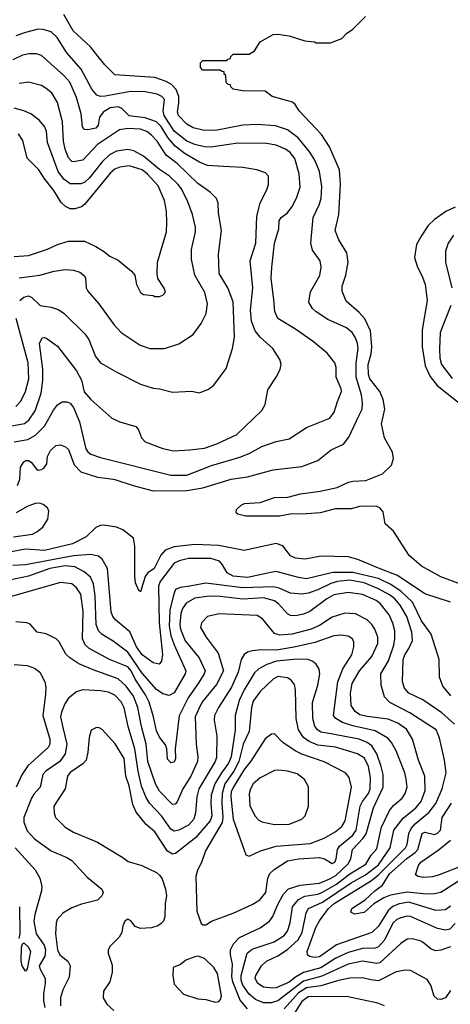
# Model space of a CAD drawing. Extents: x 997028 to 1115134, y 536408 to 618974.
# Tile 418 of 473: x 1094359 to 1097055, y 552554 to 558726. Entities that reach past the tile are written whole.
import ezdxf

# ---------------------------------------------------------------- set-up
doc = ezdxf.new("R2010")
doc.units = 0

msp = doc.modelspace()

# ---------------------------------------------------------------- linework, layer by layer
at = {"layer": '0CON10XD'}
for points in [[(1094344.3, 555805.7), (1094360.7, 555845), (1094365, 555921.2), (1094385, 555953.3), (1094398.3, 555961.7), (1094415, 555961.9), (1094431.4, 555951.4), (1094465, 555909.2), (1094475, 555902.9), (1094495, 555905.7), (1094510, 555915), (1094527.9, 555942.1), (1094533.2, 555986.8), (1094551.4, 556025), (1094585, 556055.7), (1094615, 556061.4), (1094645, 556048.6), (1094665, 556032), (1094700.4, 555935), (1094741.5, 555891.5), (1094845, 555858.9), (1094915, 555850.4), (1094955, 555843.8), (1095068.8, 555805), (1095195, 555772.7), (1095405, 555773.7), (1095505, 555790.7), (1095683.7, 555846.4), (1095785, 555859.6), (1095945, 555903.8), (1096125, 555924.6), (1096225, 555962.5), (1096309.5, 556030.5), (1096385.4, 556064.6), (1096420.2, 556109.8), (1096483.7, 556246.3), (1096502.3, 556285), (1096505.3, 556325), (1096498.4, 556375), (1096465.5, 556485), (1096466.1, 556573.9), (1096477.9, 556665), (1096474.7, 556695), (1096461.3, 556731.3), (1096440.4, 556765), (1096405, 556794.6), (1096287.3, 556847.3), (1096214.7, 556894.7), (1096192.9, 556915), (1096168.6, 556955), (1096179.7, 557020.3), (1096237, 557123), (1096246.5, 557175), (1096239.4, 557215), (1096191.9, 557281.9), (1096181.8, 557325), (1096196.2, 557485), (1096234, 557565), (1096245.3, 557605.3), (1096249.7, 557679.7), (1096235.4, 557774.6), (1096207.6, 557845), (1096175.5, 557895.5), (1096101.3, 557985), (1096035, 558034.7), (1095960.8, 558060.8), (1095845, 558068.2), (1095755, 558064.7), (1095585, 558030.8), (1095505, 558033.1), (1095445, 558048.2), (1095405, 558070.8), (1095352.9, 558125), (1095347.5, 558145), (1095355.9, 558204.1), (1095354.5, 558245), (1095337.5, 558287.5), (1095309.3, 558319.3), (1095275, 558338.5), (1095204, 558364), (1094955, 558379.4), (1094891.7, 558441.7), (1094847.7, 558497.7), (1094802.2, 558555), (1094694.6, 558655), (1094635, 558757.5)], [(1097215, 555152.3), (1096995, 555232.5), (1096875, 555299.4), (1096797.2, 555367.2), (1096699.1, 555519.1), (1096646.4, 555566.4), (1096635, 555640), (1096612.5, 555665), (1096595, 555673.3), (1096495, 555676.2), (1096435, 555660), (1096335, 555660), (1096240, 555635), (1096155, 555627.5), (1096052.7, 555627.3), (1095985, 555613.1), (1095775, 555613.1), (1095725, 555626.2), (1095713.8, 555635), (1095716.2, 555655), (1095745, 555682), (1095767.3, 555692.7), (1095865, 555700), (1095955, 555730), (1096037.3, 555732.7), (1096117, 555753), (1096240.3, 555769.7), (1096345.6, 555794.4), (1096416.4, 555826.4), (1096445, 555833.8), (1096525, 555838), (1096631.2, 555878.8), (1096687.5, 555932.5), (1096698.8, 555975), (1096692, 556015), (1096643.1, 556105), (1096623, 556193), (1096644.5, 556285), (1096634.5, 556345), (1096614.5, 556395), (1096551.5, 556475), (1096541.9, 556501.9), (1096540.3, 556565), (1096558.4, 556631.6), (1096563.4, 556675), (1096554.5, 556774.5), (1096519.9, 556849.9), (1096485, 556890.4), (1096402.4, 556962.4), (1096376.8, 557025), (1096378.7, 557055), (1096401.1, 557125), (1096415.4, 557205), (1096406.4, 557265), (1096357.5, 557345), (1096334.6, 557404.6), (1096357.2, 557505), (1096366.7, 557695), (1096361.2, 557785), (1096299.2, 557929.2), (1096248.1, 558005), (1096108.8, 558155), (1096084.1, 558194.1), (1096067.7, 558207.7), (1095940, 558245), (1095895, 558277.5), (1095755, 558280), (1095695, 558290), (1095680, 558305), (1095678.3, 558318.3), (1095665, 558320), (1095651.7, 558331.7), (1095650, 558375), (1095640, 558385), (1095638.3, 558398.3), (1095625, 558400), (1095615, 558410), (1095505, 558410), (1095490, 558425), (1095490, 558455), (1095505, 558470), (1095655, 558470), (1095661.7, 558478.3), (1095678.3, 558481.7), (1095680, 558495), (1095695, 558510), (1095795, 558510), (1095829.3, 558530.7), (1095865, 558586.7), (1095945, 558632), (1095975, 558634.2), (1096045, 558624.3), (1096145, 558593.8), (1096205, 558587.5), (1096215, 558580), (1096305, 558580), (1096375, 558608.8), (1096405, 558638.8), (1096445, 558666), (1096524, 558745)], [(1094325, 556080), (1094410, 556095), (1094458.1, 556121.9), (1094515, 556178.8), (1094570.8, 556279.1), (1094595, 556310.6), (1094625, 556329.4), (1094655, 556331.1), (1094675, 556322.7), (1094695.8, 556295), (1094733.9, 556205), (1094772.1, 556035), (1094785, 556016.9), (1094805, 556003.1), (1094865, 555981.8), (1095305, 555871.2), (1095405, 555869.8), (1095502, 555908), (1095559.2, 555930.8), (1095736.6, 555983.4), (1095795, 556006.9), (1095875, 556049.6), (1095965, 556081.8), (1096045, 556098.6), (1096155, 556169.4), (1096301.2, 556228.8), (1096328.5, 556265), (1096347.6, 556332.4), (1096374, 556395), (1096372.3, 556412.3), (1096340.8, 556485), (1096339.2, 556545), (1096330.8, 556575), (1096284, 556635), (1096197.3, 556707.3), (1096085, 556785.5), (1095975, 556852.5), (1095957.2, 556897.2), (1095949.5, 556970.5), (1095933.9, 557105), (1095936.4, 557175), (1095954.7, 557325), (1095980.8, 557415), (1095982.5, 557465), (1095996.2, 557485), (1096035, 557514.3), (1096065.5, 557555), (1096092.6, 557607.4), (1096115.4, 557675), (1096109.5, 557759.5), (1096081.3, 557855), (1096053.2, 557893.2), (1096023.1, 557915), (1095965, 557940), (1095905, 557949.1), (1095725, 557952.2), (1095555, 557926.4), (1095515, 557928.1), (1095455, 557942.5), (1095405, 557963.9), (1095325, 558027), (1095264.2, 558125.8), (1095258.1, 558155), (1095264.6, 558225), (1095249.1, 558245), (1095218.6, 558258.6), (1095145, 558273.8), (1095055, 558276.5), (1094895, 558245.3), (1094865, 558244.7), (1094842.8, 558252.8), (1094809.9, 558289.9), (1094743.2, 558415), (1094655, 558517.3), (1094593.8, 558615), (1094555, 558648.8), (1094505.5, 558664.5), (1094475, 558665.4), (1094395, 558644.7), (1094335, 558624.7)], [(1094217.6, 556162.4), (1094389.4, 556195), (1094415.4, 556215), (1094455.9, 556275), (1094493.1, 556385), (1094504.1, 556465.9), (1094503.1, 556535), (1094483.6, 556695), (1094499.5, 556730.5), (1094515, 556733.8), (1094528.3, 556728.3), (1094595, 556679.2), (1094715, 556524.2), (1094745, 556466.2), (1094763.6, 556393.6), (1094804.3, 556345), (1094935, 556228.6), (1094985, 556205.6), (1095085.6, 556175.6), (1095102.5, 556155), (1095120.8, 556105), (1095145, 556079.2), (1095255, 556038.1), (1095322.6, 556022.6), (1095425, 556028.5), (1095515, 556040.8), (1095592.6, 556067.4), (1095717.5, 556125), (1095875, 556276.2), (1095895.7, 556314.3), (1095911.4, 556405), (1095968.3, 556491.7), (1095989.2, 556535), (1095995.7, 556565), (1095987.1, 556595), (1095943.8, 556663.8), (1095864.7, 556734.8), (1095832.3, 556775), (1095809.3, 556835), (1095803.1, 556905), (1095818.4, 557045), (1095801.6, 557215), (1095837.3, 557325), (1095843.3, 557495), (1095864.5, 557575.5), (1095908.8, 557665), (1095916.2, 557695), (1095916.7, 557745), (1095897.5, 557765), (1095844.4, 557784.4), (1095755, 557799.5), (1095635, 557805.4), (1095535, 557811.8), (1095485, 557831.6), (1095395, 557883.9), (1095333.1, 557933.1), (1095286.7, 557986.7), (1095245, 558055.7), (1095215, 558084.8), (1095145, 558109.8), (1095045, 558123.7), (1094998, 558168), (1094975, 558178.7), (1094925, 558173.3), (1094882.5, 558145), (1094858.8, 558115), (1094851.1, 558065), (1094835.8, 558045), (1094785, 558034.5), (1094765, 558037.5), (1094752.5, 558055), (1094744.6, 558135), (1094715, 558237.5), (1094672.9, 558335), (1094636.2, 558376.2), (1094495, 558500.4), (1094465, 558510.8), (1094418.8, 558511.2), (1094377.1, 558502.9), (1094315, 558474.6)], [(1094359.1, 556965), (1094385, 556986.9), (1094415, 556994.5), (1094434.6, 556984.6), (1094486.2, 556935), (1094555.7, 556924.3), (1094599.8, 556909.8), (1094635.3, 556885.3), (1094766.2, 556756.2), (1094791.7, 556721.7), (1094833.8, 556615), (1094865, 556575.7), (1094966.3, 556516.3), (1095115, 556440.8), (1095195, 556415.7), (1095235, 556412.9), (1095315, 556391.4), (1095435, 556397.5), (1095485, 556386), (1095540.9, 556409.1), (1095574, 556435), (1095650.6, 556539.4), (1095690.6, 556665), (1095704.6, 556735), (1095696.2, 556956.2), (1095661.2, 557045), (1095608.2, 557135), (1095603.3, 557255), (1095621.9, 557405), (1095604.4, 557515.6), (1095601.4, 557575), (1095590.8, 557605), (1095552, 557645), (1095475, 557699.6), (1095344, 557825), (1095275.9, 557875.9), (1095220.3, 557965), (1095185, 558002.9), (1095154.3, 558025), (1095115, 558038.9), (1095035, 558044.2), (1094984.7, 558035.3), (1094845, 557943.4), (1094755, 557845.5), (1094695, 557835.5), (1094685, 557837.5), (1094665, 557858.9), (1094643.5, 557915), (1094634, 557965), (1094627, 558085), (1094596.3, 558206.4), (1094562.1, 558262.1), (1094531.2, 558291.2), (1094495, 558312.5), (1094413.7, 558333.7), (1094355, 558325.4)], [(1094355, 557107.8), (1094485, 557124.1), (1094575, 557149.1), (1094645, 557158.9), (1094696, 557156), (1094735, 557142.5), (1094765, 557120), (1094771.9, 557105), (1094775.6, 557045), (1094785, 557023.8), (1094855.3, 556945.3), (1094948.9, 556815), (1094995, 556765.7), (1095113.8, 556685), (1095174.5, 556664.5), (1095265, 556664.4), (1095355, 556692.9), (1095445, 556752.9), (1095495, 556822), (1095527.3, 556885), (1095535.4, 556945), (1095517.7, 557015), (1095456.2, 557125), (1095434.5, 557225), (1095433.8, 557285), (1095460.4, 557395), (1095458.8, 557425), (1095441.5, 557505), (1095411.3, 557585), (1095371.2, 557665), (1095349.1, 557695), (1095297.7, 557745), (1095235, 557787.5), (1095135, 557870.6), (1095072.9, 557902.9), (1095035, 557911.8), (1094965, 557901.9), (1094921.4, 557878.6), (1094875.2, 557834.8), (1094795, 557734.1), (1094765, 557705.3), (1094742.6, 557697.4), (1094675, 557697.6), (1094635, 557727.1), (1094599.7, 557775), (1094532.3, 557955), (1094527.7, 558025), (1094517.3, 558055), (1094481.5, 558095), (1094428.1, 558135), (1094385, 558155.4), (1094325, 558170.4)], [(1094325, 557240.9), (1094415, 557247.9), (1094532.6, 557287.4), (1094595, 557317.5), (1094665, 557336.5), (1094765, 557337.5), (1094835, 557304.2), (1094883.8, 557275), (1094922.6, 557242.6), (1094975, 557219.2), (1095059.7, 557149.7), (1095078.8, 557125), (1095091.2, 557065), (1095116, 557016), (1095135, 557003.8), (1095195, 556997.5), (1095205, 556990), (1095235, 556990), (1095255, 557000), (1095271.7, 557018.3), (1095263.6, 557043.6), (1095224.1, 557104.1), (1095218.8, 557135), (1095221.2, 557205), (1095277.1, 557395), (1095280.6, 557455), (1095278.5, 557525), (1095265, 557593.3), (1095225.9, 557685), (1095158.4, 557758.4), (1095125, 557785.2), (1095045, 557809.3), (1094985, 557800.5), (1094955, 557788.1), (1094927.8, 557765), (1094765, 557566.4), (1094745, 557553.3), (1094705, 557540.6), (1094675, 557539.4), (1094645, 557555.6), (1094619.5, 557579.5), (1094573.1, 557655), (1094516, 557726), (1094477.9, 557785), (1094405, 557857.5), (1094378.7, 557968.7), (1094350.5, 558010.5)], [(1097085, 557551.1), (1097027, 557523), (1096955, 557474.3), (1096917.1, 557435), (1096875.6, 557375), (1096842.6, 557317.4), (1096831.4, 557235), (1096848.6, 557175), (1096877.8, 557117.8), (1096896.4, 557065), (1096910, 556965), (1096877.6, 556782.4), (1096878.2, 556675), (1096896.9, 556556.9), (1096929.4, 556489.4), (1096973.4, 556433.4), (1097155, 556287.9)], [(1097075.4, 557375), (1097042.1, 557325), (1097024.6, 557275), (1097024.6, 557205), (1097064, 557045)], [(1097058.4, 556935), (1096990.8, 556765), (1096986.9, 556663.1), (1096989.4, 556605), (1097000, 556565), (1097066.8, 556476.8)], [(1094335, 556301.1), (1094365.2, 556334.8), (1094396.2, 556395), (1094416, 556475), (1094411.6, 556575), (1094336.3, 556853.7)], [(1094321.2, 555485), (1094438.3, 555501.7), (1094466.5, 555515), (1094504.8, 555545.2), (1094534.1, 555595.9), (1094541.5, 555645), (1094532.1, 555665), (1094506.8, 555686.8), (1094485, 555695.3), (1094455, 555692.2), (1094405, 555674.6), (1094337.8, 555635)], [(1097055, 555074.5), (1096895, 555127.3), (1096725, 555241), (1096605, 555288.6), (1096475, 555341.3), (1096415, 555358), (1096245, 555363.3), (1096145.4, 555344.6), (1096085, 555350.4), (1096054.4, 555365), (1096007.2, 555427.3), (1095965, 555442.7), (1095765, 555399.1), (1095605, 555430.8), (1095455, 555436.2), (1095325, 555422.4), (1095270, 555400), (1095241.6, 555368.4), (1095200.6, 555285), (1095161.9, 555258.1), (1095143.8, 555236.2), (1095115, 555140), (1095105, 555147.5), (1095084, 555195), (1095080.8, 555235), (1095080, 555425), (1095071.2, 555475), (1095005, 555528.6), (1094965, 555544.3), (1094885, 555556.9), (1094865, 555555.6), (1094835, 555543.3), (1094775.6, 555485), (1094689.2, 555440.8), (1094515, 555399.4), (1094395, 555406.9), (1094283.8, 555386.2)], [(1097058.5, 554488.5), (1097008, 554548), (1096987.1, 554605), (1096985.6, 554715), (1096934.3, 554875), (1096875, 554958.5), (1096817.6, 555075), (1096744.2, 555144.2), (1096677.5, 555187.5), (1096605, 555223.1), (1096445, 555261.4), (1096320.3, 555259.7), (1096155, 555221.7), (1096105, 555228.8), (1095965, 555267.2), (1095931.1, 555261.1), (1095785, 555229), (1095695, 555237.2), (1095657.9, 555257.9), (1095629.4, 555309.4), (1095610.7, 555330.7), (1095555, 555349), (1095415, 555348), (1095356.4, 555333.6), (1095325, 555318.8), (1095239.3, 555205), (1095228.7, 555175), (1095231.2, 554945), (1095252.8, 554747.2), (1095247.5, 554705), (1095232.9, 554687.1), (1095195, 554694.5), (1095125, 554744.1), (1095090.2, 554795), (1095048.4, 554888.4), (1094961, 554961), (1094941.6, 554985), (1094930.6, 555015), (1094907.7, 555285), (1094875, 555344.2), (1094852.4, 555362.4), (1094802.7, 555372.7), (1094695, 555365.2), (1094395, 555308.5), (1094315, 555304)], [(1097080.9, 554310.9), (1097001.9, 554381.9), (1096882.6, 554462.6), (1096795.6, 554505), (1096767.3, 554535), (1096755.9, 554575), (1096759.3, 554715), (1096769.7, 554745), (1096795.5, 554784.5), (1096817.4, 554835), (1096814.2, 554885.8), (1096783.4, 554985), (1096741.1, 555055), (1096707.6, 555095), (1096675, 555120.6), (1096605, 555159.3), (1096515, 555195.4), (1096425, 555212), (1096349.2, 555205), (1096307.6, 555192.4), (1096225, 555151.9), (1096165, 555131.4), (1096124.7, 555124.7), (1096055, 555130.3), (1095983.2, 555163.2), (1095945, 555171.6), (1095755, 555163.8), (1095525, 555192.9), (1095424.7, 555174.7), (1095362.7, 555167.3), (1095335.3, 555154.7), (1095323.3, 555126.7), (1095299.3, 555025), (1095294.9, 554925), (1095305.9, 554865.9), (1095326.6, 554806.6), (1095399.4, 554645), (1095395.3, 554625), (1095325, 554506.5), (1095295, 554489.5), (1095255, 554499.6), (1095215, 554528), (1095125, 554628.8), (1095035, 554761.8), (1094945, 554830), (1094875, 554871.8), (1094852.2, 554895), (1094838.1, 554935), (1094832, 555115), (1094820.6, 555189.4), (1094801.2, 555231.2), (1094763.1, 555265), (1094705, 555296.2), (1094643.2, 555303.2), (1094546.7, 555285), (1094415, 555236.7), (1094295, 555213.3)], [(1097025, 553146.8), (1096965, 553141.1), (1096795, 553193.9), (1096735, 553183.1), (1096695, 553166.4), (1096668.1, 553145), (1096605, 553044.6), (1096563.3, 553005), (1096342.4, 552927.6), (1096235, 552851.6), (1096205, 552847.8), (1096173, 552853), (1096160.6, 552865), (1096158.8, 552885), (1096213.8, 553036.2), (1096235, 553077.7), (1096291.5, 553155), (1096327.2, 553185), (1096560.4, 553329.6), (1096605, 553365.2), (1096773.7, 553535), (1096784.3, 553555), (1096795.2, 553625), (1096808.7, 553655), (1096835, 553685.7), (1096922.1, 553757.9), (1096965, 553812.9), (1097003.7, 553905), (1097029.3, 554005), (1097018.5, 554085), (1096986.9, 554225), (1096965.5, 554275), (1096801.9, 554381.9), (1096675.6, 554445), (1096641.9, 554481.9), (1096621.5, 554555), (1096620.5, 554625), (1096667.4, 554707.4), (1096700.3, 554805), (1096707.6, 554845), (1096706.4, 554895), (1096693.9, 554943.9), (1096671.8, 554995), (1096615, 555066.8), (1096591.1, 555085), (1096505, 555121.9), (1096415, 555134.7), (1096325, 555121.1), (1096280.8, 555095), (1096175, 555015.3), (1096135, 554999.1), (1096085, 554988.7), (1096055, 554991.3), (1096035, 555001.5), (1095978.2, 555065), (1095955, 555082.8), (1095885, 555101), (1095755, 555092.8), (1095615, 555110.2), (1095545, 555112.7), (1095455, 555099.5), (1095401, 555069), (1095378.7, 555035), (1095367.1, 555002.9), (1095362.1, 554935), (1095366.3, 554905), (1095395, 554832.5), (1095482.2, 554725), (1095519.1, 554645), (1095513.4, 554625), (1095476.4, 554565), (1095413.3, 554475), (1095357.9, 554362.1), (1095332.5, 554155), (1095334.4, 554095), (1095325, 554072), (1095305, 554067.5), (1095285, 554090), (1095280.8, 554155), (1095270.9, 554180.9), (1095235, 554228.6), (1095215, 554267.5), (1095196.8, 554355), (1095168.7, 554448.7), (1095145.6, 554494.4), (1095081.2, 554591.2), (1095056.3, 554645), (1095035, 554669.4), (1094921.1, 554715), (1094793.3, 554785), (1094767.8, 554807.8), (1094752.5, 554845), (1094756.2, 555016.2), (1094741.1, 555125), (1094714.6, 555164.6), (1094685, 555189.5), (1094615, 555197.1), (1094285, 555103.5)], [(1097085, 553061.1), (1097051.4, 553025), (1097025, 553019.7), (1096975, 553029.7), (1096805, 553103.6), (1096784.2, 553105.8), (1096745, 553096.9), (1096719.1, 553085), (1096698, 553065), (1096640, 552955), (1096605, 552913.6), (1096585, 552906.7), (1096505.5, 552904.5), (1096415, 552878.1), (1096337.7, 552842.3), (1096245, 552782.4), (1096135, 552752.6), (1096086.6, 552725), (1096045, 552693.4), (1095965, 552658.3), (1095944.2, 552654.2), (1095885, 552661.6), (1095849.6, 552685), (1095833.3, 552715), (1095838, 552735), (1095873.2, 552795), (1095904.8, 552825.2), (1095975, 552858.9), (1096035, 552897.4), (1096101.6, 552958.4), (1096127.7, 553005), (1096152.2, 553127.8), (1096167.3, 553155), (1096255, 553195.2), (1096435, 553316.1), (1096523.6, 553366.4), (1096605, 553428.4), (1096678.4, 553535), (1096702, 553645), (1096760.2, 553719.8), (1096839.7, 553785), (1096871.6, 553825), (1096896.7, 553895), (1096894.7, 553984.7), (1096855.9, 554085), (1096817.2, 554215), (1096779.5, 554279.5), (1096726.3, 554316.3), (1096665, 554341.1), (1096535, 554357.3), (1096489, 554369), (1096459.3, 554389.3), (1096435, 554428), (1096429.1, 554505), (1096440, 554565), (1096485.9, 554645), (1096562.9, 554735), (1096600.8, 554815), (1096600.3, 554855), (1096582.5, 554905), (1096563.8, 554935), (1096534.3, 554964.3), (1096460.6, 555000.6), (1096395, 555005.3), (1096315, 554980.8), (1096235, 554929.2), (1096184.1, 554905.9), (1096065, 554873.3), (1095987.6, 554867.6), (1095955, 554878.9), (1095879.8, 554969.8), (1095845, 554991.5), (1095607.4, 555002.6), (1095534.6, 554985.4), (1095497.1, 554945), (1095491.1, 554915), (1095525.6, 554855), (1095601.5, 554755), (1095635.3, 554645), (1095591.2, 554558.8), (1095505.8, 554455), (1095487.8, 554425), (1095457.8, 554355), (1095464.1, 554185), (1095474.1, 554105), (1095471.2, 554075), (1095430, 553985), (1095379.3, 553905), (1095345, 553824.2), (1095332, 553808), (1095315, 553805.6), (1095235, 553889.5), (1095208.6, 553935), (1095162, 554075), (1095151, 554185), (1095120.8, 554295), (1095098.3, 554415), (1095071.3, 554485), (1095025, 554548.7), (1094975, 554594.2), (1094819.6, 554649.6), (1094728.9, 554688.9), (1094672.9, 554725), (1094648.3, 554748.3), (1094605.7, 554825.7), (1094586.7, 554845), (1094525, 554876), (1094467.3, 554887.3), (1094425, 554936), (1094404.3, 554944.3), (1094335, 554952)], [(1096372.1, 554867.9), (1096325, 554864.6), (1096207.5, 554822.5), (1096076.9, 554793.1), (1095965, 554773.8), (1095875, 554775.9), (1095815, 554769.6), (1095785, 554760.9), (1095763.6, 554746.4), (1095745.3, 554714.8), (1095726.1, 554635), (1095685, 554542.5), (1095603.3, 554415), (1095578, 554365), (1095577.3, 554335), (1095592.8, 554235), (1095591.2, 554101.2), (1095582.5, 554075), (1095479.8, 553905), (1095468.4, 553855), (1095459.7, 553755), (1095450, 553715), (1095415, 553675.9), (1095355, 553645.3), (1095325, 553640), (1095305, 553652.5), (1095245.8, 553735), (1095171.9, 553815), (1095148.1, 553855), (1095121.7, 553921.7), (1095100.7, 554015), (1095080.4, 554155), (1095038.6, 554295), (1095013.4, 554413.4), (1094995, 554450.4), (1094955, 554492.5), (1094915, 554510), (1094865, 554517.9), (1094755, 554525.6), (1094715, 554512.5), (1094665, 554472.9), (1094642.2, 554437.8), (1094620.4, 554385), (1094615.3, 554355), (1094629.5, 554289.5), (1094654.8, 554185), (1094642.6, 554125), (1094609.7, 554075), (1094523.6, 554016.4), (1094503.2, 553995), (1094486.9, 553915), (1094447.8, 553872.2), (1094433.7, 553846.4), (1094385.3, 553725), (1094385.9, 553695), (1094405, 553640.6), (1094450.8, 553590.9), (1094555, 553516.4), (1094655, 553474.5), (1094685.7, 553455), (1094780.9, 553350.9), (1094873.3, 553275), (1094881.2, 553255), (1094873.8, 553235), (1094845, 553207.5), (1094745, 553181.4), (1094685, 553158.6), (1094630, 553125), (1094594.3, 553085), (1094587.5, 553065), (1094582.5, 552995), (1094596.2, 552895), (1094609.4, 552865), (1094660, 552825), (1094675.7, 552795), (1094668.5, 552725), (1094629.6, 552645), (1094614.7, 552595.3), (1094615.3, 552545)], [(1097055, 552914.7), (1096995, 552893.2), (1096965, 552890), (1096935, 552900), (1096885, 552942.5), (1096865, 552952.5), (1096815, 552965.5), (1096785, 552961.5), (1096745, 552934.5), (1096613.3, 552815), (1096595, 552809.8), (1096505, 552824.3), (1096415, 552804.8), (1096250.4, 552729.6), (1096135, 552699.1), (1095975, 552576.8), (1095934, 552564), (1095885, 552562.7), (1095835, 552584), (1095795, 552618.6), (1095756.1, 552675), (1095746, 552705), (1095745.1, 552734.9), (1095783.9, 552875), (1095815, 552900.6), (1095952.2, 552945), (1096015.3, 552985), (1096035, 553011.9), (1096052.8, 553065), (1096067, 553165), (1096105, 553211.2), (1096145, 553231.5), (1096225, 553244.5), (1096255, 553256.7), (1096342.6, 553307.4), (1096425, 553371.9), (1096525, 553433.5), (1096560.3, 553489.7), (1096595, 553528.9), (1096611.6, 553608.4), (1096624.8, 553665.2), (1096675, 553769.5), (1096699.7, 553800.3), (1096753, 553847), (1096772.3, 553875), (1096783.9, 553915), (1096779.3, 553965), (1096769.3, 554005), (1096715, 554142.9), (1096687.5, 554195), (1096662.8, 554222.8), (1096585, 554267.7), (1096445, 554298.7), (1096379.9, 554319.9), (1096337.9, 554345), (1096323.2, 554365), (1096350.7, 554575), (1096382.4, 554657.6), (1096437.9, 554745), (1096451.1, 554795), (1096451.4, 554825), (1096442, 554845), (1096415, 554861.4), (1096372.1, 554867.9)], [(1095785, 552526.3), (1095740, 552580), (1095692.3, 552695), (1095686.1, 552726.1), (1095691.5, 552805), (1095677.9, 552865), (1095678.2, 552895), (1095696.4, 552933.6), (1095735, 552971.8), (1095865, 553032.5), (1095923.3, 553075), (1095944.7, 553105.3), (1095972.1, 553175), (1096007.9, 553242.1), (1096042.2, 553277.8), (1096115, 553300.6), (1096235, 553314.4), (1096305, 553342.3), (1096337.8, 553362.2), (1096416.1, 553435), (1096431.7, 553465), (1096442.8, 553525), (1096510, 553595), (1096527.8, 553622.2), (1096573.3, 553785), (1096635.3, 553915), (1096633.5, 553995), (1096621.6, 554045), (1096594.7, 554125), (1096563.5, 554173.5), (1096535, 554195.2), (1096485, 554215.9), (1096282.9, 554252.9), (1096245, 554260.8), (1096222.5, 554275), (1096207, 554297), (1096194.2, 554345), (1096191.7, 554445), (1096225.9, 554555), (1096238.5, 554625), (1096234.6, 554655), (1096215.3, 554685.3), (1096193.5, 554703.5), (1096165, 554714.6), (1096095, 554718.4), (1095966, 554705), (1095906.6, 554683.4), (1095855, 554656.3), (1095828.7, 554631.3), (1095765, 554526.2), (1095732.4, 554457.6), (1095707.8, 554365), (1095707.2, 554275), (1095683.8, 554105), (1095666.3, 554065), (1095621.9, 554005), (1095581.2, 553935)], [(1094325, 554683.3), (1094405, 554678.6), (1094451.3, 554661.3), (1094485.5, 554635.5), (1094516.9, 554575), (1094522.4, 554542.4), (1094520, 554495), (1094503.5, 554365), (1094548.2, 554215), (1094547.1, 554185), (1094537.3, 554162.7), (1094410.9, 554049.1), (1094371.9, 553991.9), (1094337, 553915)], [(1095505, 553051.2), (1095525, 553052), (1095560, 553075), (1095694.7, 553125.3), (1095815, 553179.6), (1095861.4, 553208.6), (1095899.1, 553255), (1095912.4, 553345), (1095925.9, 553375), (1095951.2, 553398.8), (1096035, 553453.5), (1096105, 553465.2), (1096235, 553473.9), (1096266.9, 553466.9), (1096315, 553437.5), (1096331.8, 553445), (1096341.2, 553465), (1096349.5, 553525), (1096360.5, 553545), (1096445, 553614.8), (1096465.2, 553645), (1096490.9, 553795), (1096505.2, 553825), (1096542, 553875), (1096553.3, 553905), (1096555.7, 553975.7), (1096541.6, 554045), (1096516.7, 554096.7), (1096473.5, 554123.5), (1096335, 554164.8), (1096225, 554178.4), (1096170.6, 554200.6), (1096135.8, 554225.8), (1096103.7, 554275), (1096089.2, 554345), (1096086.4, 554525), (1096078.6, 554558.6), (1096059.2, 554585), (1096035, 554600.6), (1095975, 554609.1), (1095945, 554592.7), (1095865, 554515.3), (1095821.4, 554455), (1095809.8, 554415), (1095796, 554265), (1095757.3, 554185), (1095730, 554075), (1095698.5, 554015), (1095643.2, 553935), (1095626.7, 553875), (1095624.1, 553815), (1095630.7, 553725), (1095625.6, 553694.4), (1095521.2, 553515), (1095496.5, 553443.5), (1095471.2, 553395), (1095461.1, 553355), (1095468, 553138), (1095495, 553060), (1095505, 553051.2)], [(1095581.2, 553935), (1095558.1, 553865), (1095555.2, 553815), (1095561.1, 553735), (1095551.4, 553705), (1095461.4, 553598.6), (1095335, 553499.1), (1095315, 553494.5), (1095283.6, 553513.6), (1095205.5, 553635), (1095150.3, 553680.3), (1095087.8, 553757.8), (1095066.9, 553806.9), (1095044, 553924), (1095024.1, 553985), (1095012, 554095), (1094956.2, 554186.2), (1094876.3, 554276.3), (1094857, 554287), (1094838.8, 554288.8), (1094807.3, 554272.7), (1094794.4, 554225.6), (1094786.2, 554135), (1094774.7, 554085.3), (1094755, 554060.4), (1094675, 554006.2), (1094657.5, 553985), (1094644.5, 553905), (1094573.5, 553795), (1094574.3, 553755), (1094582.5, 553725), (1094644.2, 553665), (1094695, 553633.3), (1094845, 553569.4), (1095003.8, 553475), (1095038.3, 553448.3), (1095124.4, 553424.4), (1095215, 553379.2), (1095235, 553364), (1095251.1, 553341.1), (1095271.5, 553275), (1095277.5, 553235), (1095269.4, 553185), (1095266.8, 553103.2), (1095258.6, 553075), (1095245, 553060), (1095223.7, 553046.3), (1095185, 553034.4), (1095115, 553030), (1095080.9, 553040.9), (1095055, 553077.5), (1095035, 553086.7), (1095017.5, 553075), (1095004, 553045), (1094998, 553005), (1094982.5, 552975), (1094925, 552918), (1094913.1, 552895), (1094913.1, 552875), (1094938.9, 552798.9), (1094938.9, 552755), (1094922.9, 552695), (1094884.5, 552635.5), (1094882.5, 552595), (1094904.4, 552554.4), (1094948, 552515)], [(1095795, 553483.3), (1095866.7, 553515), (1095965, 553544.6), (1096178.2, 553561.8), (1096264.2, 553595), (1096333.1, 553635), (1096375, 553668.6), (1096396.7, 553705), (1096437.1, 553915), (1096421.4, 553975), (1096399.2, 554005), (1096265, 554073.8), (1096125, 554122.7), (1096083.3, 554143.3), (1096006, 554196), (1095955, 554250), (1095935, 554248), (1095895, 554218.8), (1095805, 554077.3), (1095765, 554025.3), (1095695, 553913.8), (1095683.8, 553885), (1095680.9, 553855), (1095695.8, 553715), (1095775, 553490), (1095795, 553483.3)], [(1095955, 553680.9), (1096045, 553683.9), (1096125, 553714.4), (1096147.1, 553735), (1096167.5, 553795), (1096167, 553917), (1096142.4, 553962.4), (1096095, 553999.5), (1096035, 554015.4), (1095982, 554022), (1095955, 554019.1), (1095865, 553974.6), (1095819.6, 553935), (1095803.2, 553905), (1095795, 553872.5), (1095800.7, 553800.7), (1095830, 553735), (1095855, 553708.2), (1095875, 553696.9), (1095955, 553680.9)], [(1097145, 553350), (1096995, 553255.8), (1096955, 553245.8), (1096905, 553244.8), (1096785, 553257.4), (1096681, 553239), (1096637.6, 553222.4), (1096575.4, 553184.6), (1096515, 553130.5), (1096455, 553118.8), (1096432.3, 553132.3), (1096439.2, 553155), (1096522.1, 553207.9), (1096582.1, 553265), (1096629.5, 553300.5), (1096675, 553371), (1096783, 553467), (1096834.3, 553505), (1096851.6, 553525), (1096878.5, 553625), (1096895, 553632.3), (1096955, 553618.7), (1096975, 553626.2), (1096992.3, 553645), (1097004.7, 553725), (1097062.2, 553815)], [(1094330, 553535), (1094456.6, 553396.6), (1094485.6, 553345), (1094496.6, 553293.4), (1094496.4, 553265), (1094452.7, 553117.3), (1094446.5, 553075), (1094462.8, 552995), (1094511.6, 552925), (1094521.1, 552895), (1094515.6, 552855), (1094481.7, 552795), (1094486.4, 552775), (1094519.1, 552715), (1094519.4, 552685), (1094507.2, 552622.8), (1094509, 552575), (1094517, 552535)], [(1097145, 553428.7), (1096985, 553364.7), (1096943.8, 553353.8), (1096885, 553349.2), (1096853.3, 553355), (1096836.1, 553366.1), (1096855.5, 553425), (1096869.6, 553445), (1096979.3, 553520.7), (1097056.3, 553583.7)], [(1094358.4, 553165), (1094360, 552995), (1094354, 552966)], [(1097055, 553168.2), (1097025, 553146.8)], [(1094395, 552762), (1094373.9, 552795), (1094368.9, 552825), (1094370.9, 552909.1), (1094376.2, 552933.8), (1094385, 552938.8), (1094415, 552912.9), (1094426.1, 552885), (1094405, 552776.2), (1094395, 552762)], [(1095585, 552568), (1095605, 552571.2), (1095615.6, 552584.4), (1095621.9, 552608.1), (1095596.9, 552746.9), (1095575, 552784), (1095515, 552842), (1095475.9, 552855.9), (1095455, 552851.2), (1095398.3, 552831.7), (1095366.1, 552803.9), (1095320, 552785), (1095317.5, 552735), (1095325, 552680), (1095385, 552616.7), (1095475, 552589.2), (1095524.4, 552584.4), (1095585, 552568)], [(1097055, 552640), (1097025, 552593.8), (1096995, 552584), (1096975, 552586), (1096952.9, 552605), (1096933.1, 552675), (1096909.8, 552709.8), (1096805, 552765.5), (1096775, 552767.9), (1096715, 552758.2), (1096605, 552701.8), (1096557.3, 552707.3), (1096505, 552719.1), (1096425, 552717.7), (1096355, 552704), (1096245, 552669.2), (1096155, 552658.2), (1096105, 552626.3), (1096015, 552525.7)], [(1096643.6, 552543.6), (1096600.2, 552560.2), (1096405, 552603.8), (1096165, 552601.7), (1096125, 552572.7), (1096045, 552447.1)]]:
    msp.add_lwpolyline(points, dxfattribs=at)

doc.saveas('drawing.dxf')
